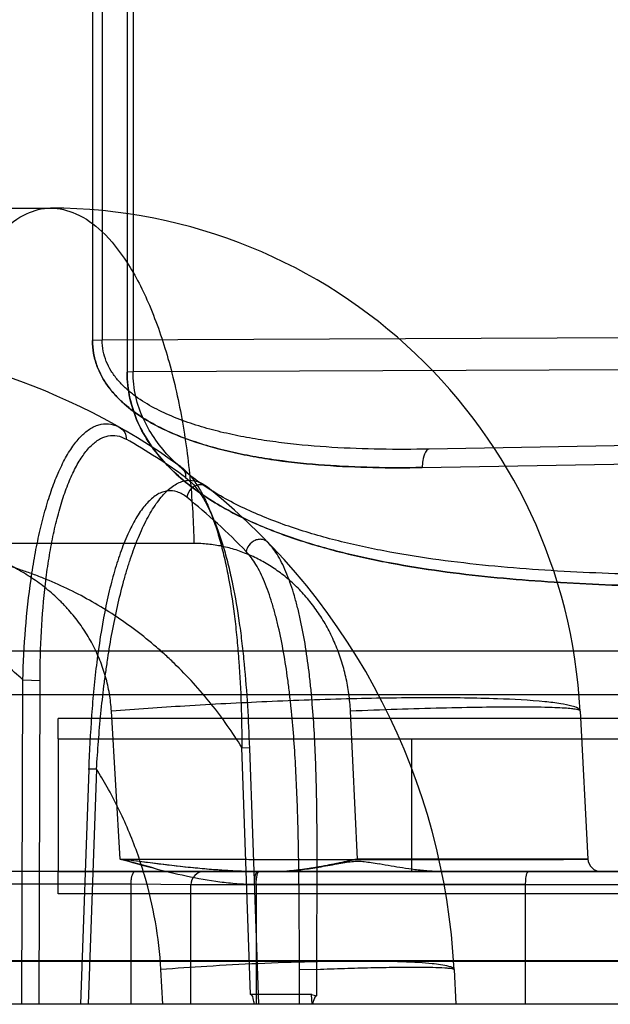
# Model space of a CAD drawing. Header units: millimetres. Extents: x 0 to 297, y 0 to 210.
# Tile 289 of 446: x 141.014 to 141.134, y 161.206 to 161.406. Entities that reach past the tile are written whole.
import ezdxf

# ---------------------------------------------------------------- set-up
doc = ezdxf.new("R2010")
doc.units = ezdxf.units.MM
doc.header["$LTSCALE"] = 16.335
doc.layers.add('INTFCLR_144815', color=7, linetype='CONTINUOUS')
doc.layers.add('INTFCLR_72935', color=7, linetype='CONTINUOUS')

msp = doc.modelspace()

# ---------------------------------------------------------------- linework, layer by layer
at = {"layer": 'INTFCLR_144815', "color": 9, "linetype": 'Continuous'}
for p, q in [((140.649151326, 161.3675885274), (141.0199886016, 161.3675885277)), ((141.0491870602, 161.2993567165), (140.5390509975, 161.2993567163)), ((140.5552398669, 161.2775099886), (141.5214655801, 161.2775099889)), ((141.0141797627, 161.2055885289), (141.0143446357, 161.2715994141)), ((141.0143446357, 161.2715994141), (141.0178636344, 161.2715052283)), ((141.0176947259, 161.205588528), (141.0178636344, 161.2715052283)), ((141.5186275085, 161.2685885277), (140.5034155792, 161.2685885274)), ((141.034192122, 161.2351471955), (141.032388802, 161.2652408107)), ((141.0825282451, 161.235147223), (141.0810698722, 161.2652408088)), ((141.1278405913, 161.2652408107), (141.1294177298, 161.235147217)), ((141.0607228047, 161.2075519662), (141.0589670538, 161.2578261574)), ((141.0589670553, 161.2578261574), (141.0606283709, 161.2577885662)), ((141.0589670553, 161.2578261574), (141.0606283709, 161.2577885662)), ((141.0604859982, 161.2577319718), (141.0623108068, 161.2055885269)), ((141.0293512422, 161.2534519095), (141.0276328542, 161.2534169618)), ((141.0293512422, 161.2534519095), (141.0276328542, 161.2534169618)), ((141.0293511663, 161.2534520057), (141.0276661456, 161.2055885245)), ((141.0277706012, 161.2533578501), (141.0260919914, 161.2055885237)), ((141.1294177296, 161.2351472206), (141.082527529, 161.2351472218)), ((141.6365593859, 161.2325885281), (140.9105442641, 161.2325885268)), ((141.036328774, 161.2300298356), (140.9092133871, 161.2300298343)), ((141.048551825, 161.2298885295), (141.0363287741, 161.2300298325)), ((141.048551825, 161.2055885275), (141.048551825, 161.2298885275)), ((141.498551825, 161.2298885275), (141.048551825, 161.2298885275)), ((141.0614483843, 161.2300298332), (141.116732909, 161.2300298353)), ((141.0618472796, 161.2298885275), (141.0618472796, 161.2055885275)), ((141.1167396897, 161.2055885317), (141.1167329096, 161.2300298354)), ((141.8680634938, 161.2142743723), (140.554912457, 161.2142743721)), ((140.5796158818, 161.2145099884), (141.8459102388, 161.2145099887)), ((141.0428698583, 161.2055885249), (141.0424660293, 161.212653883)), ((141.0742274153, 161.2127040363), (141.070688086, 161.2126068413)), ((141.0707087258, 161.2055885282), (141.070688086, 161.2126068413)), ((141.0742262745, 161.207335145), (141.0742274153, 161.2127040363)), ((141.1021815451, 161.2126538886), (141.102551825, 161.2055885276)), ((141.8672649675, 161.205588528), (140.4486734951, 161.2055885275))]:
    msp.add_line(p, q, dxfattribs=at)
at = {"layer": 'INTFCLR_144815', "color": 7, "linetype": 'Continuous'}
for p, q in [((141.0479941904, 161.2334536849), (141.0341919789, 161.2351472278)), ((141.0408715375, 161.2333289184), (141.0341919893, 161.2351472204)), ((141.078333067, 161.2341712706), (141.074095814, 161.2334212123)), ((141.0804596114, 161.2345285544), (141.078333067, 161.2341712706)), ((141.0683563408, 161.2327002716), (141.0655826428, 161.2325885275)), ((141.1167329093, 161.2300298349), (141.138551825, 161.229888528))]:
    msp.add_line(p, q, dxfattribs=at)
at = {"layer": 'INTFCLR_144815', "color": 6, "linetype": 'Continuous'}
for p, q in [((141.0363287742, 161.2300298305), (141.0363190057, 161.2055885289)), ((141.0731666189, 161.2075519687), (141.0607227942, 161.2075519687)), ((141.0732670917, 161.2055885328), (141.0731641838, 161.2075521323)), ((141.0731641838, 161.2075521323), (141.0742264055, 161.2073351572))]:
    msp.add_line(p, q, dxfattribs=at)
at = {"layer": 'INTFCLR_144815', "color": 9, "linetype": 'Continuous'}
for centre, radius, start, end in [((141.0199886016, 161.2595885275), 0.108, 3.0000000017, 89.99999998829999), ((140.9673665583, 161.2055885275), 0.135, 54.0898465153, 89.99999998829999), ((140.9698337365, 161.2055532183), 0.1323979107, 54.0921552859, 60.3253604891), ((140.9673665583, 161.2055885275), 0.135, 3.0000000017, 51.204649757), ((140.9647606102, 161.2055416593), 0.1324269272, 44.10482380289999, 51.20124131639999), ((141.1321140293, 161.2352885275), 0.0027, 182.9999999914, 269.9999999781), ((141.051251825, 161.2298885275), 0.0027, 90.0000000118, 180.0000000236)]:
    msp.add_arc(centre, radius, start, end, dxfattribs=at)
for points, knots in [([(140.9924734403, 161.2993567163), (140.992558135, 161.3035797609), (140.9930153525, 161.3120982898), (140.9946077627, 161.3246927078), (140.9971578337, 161.3366986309), (141.0006014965, 161.3473956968), (141.0047806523, 161.3561734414), (141.0094934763, 161.3626354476), (141.0145767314, 161.3666355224), (141.0183213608, 161.3675885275), (141.0199886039, 161.3675885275)], [0, 0, 0, 0, 0.1619392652, 0.3267610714, 0.4862354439, 0.6318347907, 0.756666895, 0.8574570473, 0.9360798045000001, 1, 1, 1, 1]), ([(141.0199885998, 161.3675885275), (141.0217527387, 161.3675885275), (141.0256796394, 161.366657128), (141.0310838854, 161.3626810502), (141.0361035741, 161.3562129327), (141.0405503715, 161.3474247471), (141.0442111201, 161.336717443), (141.046920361, 161.3247037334), (141.0486115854, 161.3121035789), (141.0490971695, 161.3035804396), (141.0491870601, 161.2993567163)], [0, 0, 0, 0, 0.06681338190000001, 0.1476191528, 0.2494825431, 0.3743103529, 0.5190304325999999, 0.6770122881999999, 0.8399983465, 1, 1, 1, 1]), ([(141.0143446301, 161.2715994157), (141.0144527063, 161.2750610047), (141.0148099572, 161.2819012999), (141.0156331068, 161.2895409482), (141.0163902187, 161.2945135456), (141.0169340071, 161.2976883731), (141.0177040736, 161.3015028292), (141.0186250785, 161.3051885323), (141.0194501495, 161.3079900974), (141.0202969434, 161.31057217), (141.0214304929, 161.3135310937), (141.0227369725, 161.3162458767), (141.0238626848, 161.3181603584), (141.0249609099, 161.3197804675), (141.0263822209, 161.3214614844), (141.0280011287, 161.3227305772), (141.0293284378, 161.3233600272), (141.0306182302, 161.3237295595), (141.032331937, 161.3237319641), (141.0335998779, 161.3232261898), (141.0341968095, 161.3228860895)], [0, 0, 0, 0, 0.1713632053, 0.338783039, 0.3799140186, 0.4202322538, 0.4981534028, 0.5724033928, 0.6081224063, 0.6426414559, 0.7068426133, 0.7647695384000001, 0.7914649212, 0.8166657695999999, 0.8615645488, 0.8999034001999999, 0.9172998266, 0.9339572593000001, 0.9660062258, 1, 1, 1, 1]), ([(141.0341968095, 161.3228860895), (141.0345780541, 161.3226688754), (141.0352333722, 161.3219738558), (141.0354068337, 161.321044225), (141.0353805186, 161.3205872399)], [0, 0, 0, 0, 0.4894256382, 1, 1, 1, 1]), ([(141.0178636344, 161.2715052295), (141.017872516, 161.2748374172), (141.0180405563, 161.2814066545), (141.0186414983, 161.2887486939), (141.0192464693, 161.2935153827), (141.0196908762, 161.2965487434), (141.0203351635, 161.3001899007), (141.0211274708, 161.3037078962), (141.0218487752, 161.306379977), (141.0225938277, 161.3088392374), (141.0236014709, 161.3116559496), (141.0247773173, 161.3142422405), (141.025798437, 161.3160661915), (141.0267987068, 161.3176068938), (141.0280984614, 161.3192069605), (141.0295934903, 161.3204182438), (141.0308249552, 161.3210208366), (141.0320259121, 161.3213761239), (141.0336317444, 161.321383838), (141.0348193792, 161.3209070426), (141.0353805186, 161.3205872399)], [0, 0, 0, 0, 0.1737117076, 0.3424212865, 0.383736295, 0.4241862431, 0.5022338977, 0.5764440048, 0.6120879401, 0.6464984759, 0.7103855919, 0.7679017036, 0.7943548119, 0.8192870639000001, 0.8636132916, 0.9013319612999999, 0.9184236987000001, 0.9347849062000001, 0.9663298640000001, 1, 1, 1, 1]), ([(141.0465462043, 161.3149301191), (141.0468653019, 161.3146990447), (141.0473933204, 161.3140334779), (141.0475147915, 161.3132001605), (141.0474828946, 161.3127904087)], [0, 0, 0, 0, 0.4894322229, 1, 1, 1, 1]), ([(141.0465462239, 161.3149300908), (141.0477684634, 161.3140450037), (141.0493623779, 161.3121214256), (141.0510960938, 161.3091334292), (141.0523745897, 161.3063353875), (141.0535379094, 161.3031898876), (141.0545796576, 161.2997440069), (141.0554990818, 161.2960533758), (141.0565743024, 161.2907905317), (141.0572776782, 161.286025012), (141.0577586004, 161.2818412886), (141.0580468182, 161.2789711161), (141.0587120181, 161.2709800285), (141.0589313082, 161.2636772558), (141.0589670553, 161.2578261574)], [0, 0, 0, 0, 0.075869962, 0.1222596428, 0.1739969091, 0.2301855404, 0.2908011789, 0.3548824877, 0.4213458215, 0.5607999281, 0.5968720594, 0.6330766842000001, 0.7058220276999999, 1, 1, 1, 1]), ([(141.0293512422, 161.2534519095), (141.0295968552, 161.2572244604), (141.0300167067, 161.2628731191), (141.0307475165, 161.269434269), (141.0312392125, 161.2731549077), (141.032017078, 161.2785742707), (141.0331409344, 161.2847359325), (141.0346106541, 161.2907184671), (141.0355367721, 161.2939477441), (141.0364899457, 161.2969584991), (141.037538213, 161.2998117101), (141.0387023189, 161.3024779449), (141.0398591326, 161.3048183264), (141.0411056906, 161.3069300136), (141.0424813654, 161.3087452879), (141.0437826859, 161.3101713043), (141.0451856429, 161.3112945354), (141.0466828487, 161.3119643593), (141.0481178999, 161.3122960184), (141.050029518, 161.3120870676), (141.0513399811, 161.3112960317), (141.0519495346, 161.3108060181)], [0, 0, 0, 0, 0.165801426, 0.248345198, 0.2894928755, 0.3303892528, 0.4884610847, 0.5638961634, 0.6004757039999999, 0.6357755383, 0.702387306, 0.7336597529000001, 0.76332137, 0.8168682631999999, 0.8408758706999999, 0.8630642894, 0.9015267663, 0.9185145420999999, 0.9346191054, 0.9657001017, 1, 1, 1, 1]), ([(141.0474828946, 161.3127904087), (141.0486509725, 161.3119455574), (141.0501816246, 161.3101135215), (141.0518612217, 161.3072650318), (141.0531156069, 161.3045944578), (141.0542710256, 161.3015889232), (141.0553213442, 161.298292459), (141.0562628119, 161.2947563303), (141.0573915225, 161.2897025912), (141.0581674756, 161.2851191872), (141.0587167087, 161.2810876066), (141.0590614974, 161.2783146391), (141.0598876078, 161.270547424), (141.0602833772, 161.263438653), (141.0604859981, 161.2577319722)], [0, 0, 0, 0, 0.0749807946, 0.1209659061, 0.1723069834, 0.2281148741, 0.2883794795, 0.3521586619, 0.4183866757, 0.5576585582, 0.5937574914, 0.630019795, 0.7029937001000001, 1, 1, 1, 1]), ([(141.0477375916, 161.308748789), (141.0471610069, 161.3092121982), (141.0459292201, 161.3099605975), (141.0441300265, 161.310157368), (141.0427894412, 161.3098357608), (141.0413974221, 161.309191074), (141.0401030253, 161.3081136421), (141.0389108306, 161.3067498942), (141.0376535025, 161.3050107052), (141.0365227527, 161.302990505), (141.0354848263, 161.3007504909), (141.0344411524, 161.2981954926), (141.0335143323, 161.2954604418), (141.0326788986, 161.2925744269), (141.0318744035, 161.2894716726), (141.0306139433, 161.2837075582), (141.0296969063, 161.2777697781), (141.0290829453, 161.2725414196), (141.0287104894, 161.2689330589), (141.0281758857, 161.2625418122), (141.027902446, 161.2570398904), (141.0277706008, 161.2533578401)], [0, 0, 0, 0, 0.0339204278, 0.0643793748, 0.080104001, 0.0966975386, 0.134336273, 0.1561262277, 0.1797539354, 0.2325974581, 0.2619551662, 0.2929472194, 0.359110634, 0.3942479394, 0.4307106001, 0.5060728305, 0.6647160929, 0.7059315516, 0.7474731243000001, 0.8310504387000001, 1, 1, 1, 1]), ([(141.0519495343, 161.3108060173), (141.0514562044, 161.3112025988), (141.0504491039, 161.3114287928), (141.0493420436, 161.3110533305), (141.0483229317, 161.3103725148), (141.0478184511, 161.3094326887), (141.0477375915, 161.308748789)], [0, 0, 0, 0, 0.3423494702, 0.4832127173, 0.6275283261, 1, 1, 1, 1]), ([(141.0643112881, 161.2995391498), (141.0640245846, 161.2998349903), (141.0633980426, 161.3001739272), (141.062446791, 161.3002252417), (141.0613842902, 161.2999598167), (141.0603257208, 161.2991206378), (141.0599179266, 161.2981560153), (141.05985211, 161.2977072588)], [0, 0, 0, 0, 0.2117495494, 0.341719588, 0.4836417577, 0.7668756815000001, 1, 1, 1, 1]), ([(141.0742274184, 161.2127040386), (141.0742278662, 161.216697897), (141.0742552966, 161.2246929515), (141.0743036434, 161.2366928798), (141.0742166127, 161.2486965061), (141.0738768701, 161.2586868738), (141.0733990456, 161.2656532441), (141.0730398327, 161.2696113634), (141.0726212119, 161.273497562), (141.0719817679, 161.2782089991), (141.0711387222, 161.28277968), (141.0703299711, 161.2862486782), (141.069474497, 161.2894070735), (141.0684888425, 161.2923475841), (141.0673175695, 161.2950168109), (141.0661482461, 161.2972292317), (141.0651047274, 161.2987204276), (141.0643112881, 161.2995391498)], [0, 0, 0, 0, 0.1353367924, 0.2709233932, 0.4066342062, 0.5420900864, 0.6095700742, 0.6432237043, 0.6767613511, 0.7420154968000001, 0.8042943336, 0.8341719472, 0.8626935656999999, 0.9151682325, 0.9390712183, 0.9613659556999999, 1, 1, 1, 1]), ([(141.014344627, 161.2715994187), (141.0121371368, 161.2736617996), (141.007406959, 161.2776699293), (141.0016540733, 161.2816520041), (140.9975826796, 161.2841161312), (140.9956881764, 161.2852003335), (140.993600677, 161.2863368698), (140.9894086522, 161.2884895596), (140.9827702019, 161.2913895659), (140.975350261, 161.2938346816), (140.9700668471, 161.2951793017), (140.9670221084, 161.2958434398), (140.9624573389, 161.2967300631), (140.9555646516, 161.2976665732), (140.9493940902, 161.2979436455), (140.9463180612, 161.2979436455)], [0, 0, 0, 0, 0.1213859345, 0.2486872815, 0.28063004, 0.3125972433, 0.3363837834, 0.3761281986, 0.5019267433, 0.6269864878, 0.6895683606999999, 0.720916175, 0.7521913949, 0.8764028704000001, 1, 1, 1, 1]), ([(141.05896706, 161.257826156), (141.0570646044, 161.2608971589), (141.0528188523, 161.2669225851), (141.0472280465, 161.2730633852), (141.0431454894, 161.2768746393), (141.0403951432, 161.2792804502), (141.0354908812, 161.2831705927), (141.0280788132, 161.2879735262), (141.0209664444, 161.2913760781), (141.0161259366, 161.2932249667), (141.0129176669, 161.2943336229), (141.0073177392, 161.2959719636), (140.9992064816, 161.2975296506), (140.9926442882, 161.2979425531), (140.9893868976, 161.2979436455)], [0, 0, 0, 0, 0.129235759, 0.2629815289, 0.2961897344, 0.3290178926, 0.3936799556, 0.5199915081, 0.6440812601, 0.6748668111, 0.7053420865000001, 0.7654923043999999, 0.883469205, 1, 1, 1, 1]), ([(141.032388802, 161.2652408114), (141.0323178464, 161.2664269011), (141.0320464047, 161.2687850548), (141.0312581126, 161.2722561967), (141.0303921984, 161.2747814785), (141.0297042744, 161.2764272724), (141.0292145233, 161.2775179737), (141.0282845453, 161.2793853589), (141.0267532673, 161.28194574), (141.0249705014, 161.2843429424), (141.0235988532, 161.2859288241), (141.0227768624, 161.2868111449), (141.0215141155, 161.2881040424), (141.0195067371, 161.289927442), (141.0166098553, 161.2921012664), (141.0142930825, 161.2935340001), (141.0126916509, 161.2944031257), (141.011609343, 161.2949606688), (141.0096907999, 161.2958704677), (141.0068695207, 161.2969890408), (141.0039609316, 161.2978643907), (141.0015882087, 161.2984186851), (140.9991844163, 161.2988742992), (140.9961449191, 161.2992554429), (140.9936971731, 161.2993563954), (140.9924734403, 161.2993567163)], [0, 0, 0, 0, 0.06168284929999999, 0.1229316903, 0.1844574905, 0.1999709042, 0.2155278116, 0.2465165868, 0.3082226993, 0.3701183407, 0.4013337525, 0.4170322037, 0.4327121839, 0.4951478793, 0.5575695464, 0.6204875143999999, 0.6363381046, 0.652154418, 0.6836842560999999, 0.7465335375, 0.8094980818, 0.8411683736, 0.8729913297, 0.9364730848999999, 1, 1, 1, 1]), ([(141.0810698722, 161.2652408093), (141.0810124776, 161.2664201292), (141.0807970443, 161.26876367), (141.0801690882, 161.2722278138), (141.0793986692, 161.2750482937), (141.0786354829, 161.27724834), (141.0777854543, 161.2793848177), (141.0765610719, 161.281948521), (141.0751178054, 161.2843736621), (141.0738451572, 161.2862100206), (141.0725111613, 161.287952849), (141.0707235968, 161.2899772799), (141.0687717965, 161.2918041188), (141.0671301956, 161.2931292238), (141.0654561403, 161.2943504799), (141.0632897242, 161.2956989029), (141.0605813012, 161.2970316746), (141.058250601, 161.2979006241), (141.0563575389, 161.2984461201), (141.0544626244, 161.298889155), (141.0520736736, 161.2992583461), (141.050147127, 161.2993566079), (141.0491870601, 161.2993567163)], [0, 0, 0, 0, 0.06880844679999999, 0.1369428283, 0.2049288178, 0.2389549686, 0.2726099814, 0.3388903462, 0.4042856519, 0.4368291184, 0.4690530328, 0.5321486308, 0.5939710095, 0.6245924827, 0.6550504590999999, 0.7146904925, 0.7730379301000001, 0.8306860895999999, 0.8593800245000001, 0.8878057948, 0.9440502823, 1, 1, 1, 1]), ([(141.070688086, 161.2126068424), (141.0706760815, 161.2165918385), (141.0706462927, 161.2245529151), (141.0705287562, 161.2364700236), (141.0702265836, 161.2483231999), (141.0697004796, 161.2581378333), (141.069101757, 161.2649506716), (141.0686769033, 161.2688057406), (141.0682010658, 161.2725799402), (141.0674977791, 161.2771458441), (141.066608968, 161.2815684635), (141.065777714, 161.2849193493), (141.0649081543, 161.2879635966), (141.0639212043, 161.290794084), (141.0627672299, 161.2933621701), (141.0616257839, 161.2954871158), (141.0606167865, 161.2969201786), (141.05985211, 161.2977072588)], [0, 0, 0, 0, 0.137636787, 0.2749664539, 0.4116124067, 0.547138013, 0.6143514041, 0.6477962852, 0.6810876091, 0.7457342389, 0.8073124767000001, 0.8368161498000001, 0.8649530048, 0.9166526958, 0.9401738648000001, 0.9620983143, 1, 1, 1, 1]), ([(141.1278405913, 161.2652408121), (141.1278288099, 161.2654656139), (141.1272126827, 161.265981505), (141.12587574, 161.2663649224), (141.1235834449, 161.2668352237), (141.1185539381, 161.2674053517), (141.109734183, 161.267862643), (141.096618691, 161.268018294), (141.08095947, 161.2677906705), (141.0642315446, 161.2672063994), (141.047919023, 161.2663521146), (141.0373694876, 161.2656273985), (141.032388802, 161.2652408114)], [0, 0, 0, 0, 0.007037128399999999, 0.0213322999, 0.0450758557, 0.07921056, 0.1799987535, 0.3205925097, 0.4893873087, 0.6694521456, 0.8438315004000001, 1, 1, 1, 1]), ([(141.1278405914, 161.2652408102), (141.1278359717, 161.265328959), (141.1275122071, 161.2654933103), (141.12695441, 161.2656058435), (141.1259335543, 161.2657486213), (141.1238044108, 161.2659090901), (141.1200850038, 161.2660345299), (141.1144867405, 161.2660737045), (141.1074817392, 161.2660102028), (141.0993490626, 161.2658439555), (141.0904161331, 161.26558515), (141.0842338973, 161.2653634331), (141.0810698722, 161.2652408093)], [0, 0, 0, 0, 0.0056473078, 0.0185231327, 0.0397600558, 0.0697144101, 0.1562015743, 0.2769573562, 0.4282722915, 0.60421883, 0.7974205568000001, 1, 1, 1, 1]), ([(141.0424660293, 161.2126538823), (141.042279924, 161.215914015), (141.0415297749, 161.2223928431), (141.0392957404, 161.2319138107), (141.036544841, 161.2395820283), (141.0338355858, 161.2455045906), (141.0316574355, 161.2496394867), (141.0301041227, 161.2522519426), (141.0293514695, 161.2534516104)], [0, 0, 0, 0, 0.2262805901, 0.4507440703, 0.6763183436, 0.7894761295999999, 0.9018619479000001, 1, 1, 1, 1]), ([(141.0341919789, 161.2351472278), (141.036674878, 161.2351401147), (141.0405636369, 161.2351299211), (141.0451643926, 161.235118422), (141.0479997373, 161.2351115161), (141.0522928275, 161.2351014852), (141.0569802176, 161.2350921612), (141.0626896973, 161.235081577), (141.0669518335, 161.2350742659), (141.0715145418, 161.2350674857), (141.0770577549, 161.2350602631), (141.0837752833, 161.2350528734), (141.0903321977, 161.2350484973), (141.0953705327, 161.2350465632), (141.1000491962, 161.2350457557), (141.1054855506, 161.2350471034), (141.1101854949, 161.2350505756), (141.1131040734, 161.235054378), (141.1148610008, 161.235057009), (141.1176122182, 161.2350620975), (141.1205322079, 161.2350690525), (141.1231520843, 161.2350791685), (141.1247785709, 161.2350858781), (141.1261613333, 161.2350970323), (141.1273099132, 161.2350975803), (141.1281696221, 161.2351274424), (141.1288626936, 161.2350909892), (141.1291408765, 161.2351819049), (141.1294199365, 161.2351042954), (141.1294177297, 161.2351472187)], [0, 0, 0, 0, 0.0782209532, 0.1225109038, 0.1449415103, 0.1675452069, 0.2577597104, 0.2926121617, 0.3474155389, 0.3920331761, 0.4363547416, 0.5220476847, 0.6036606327, 0.6429221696, 0.6807741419, 0.7510560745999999, 0.8141877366, 0.8288399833, 0.8430023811, 0.8695374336, 0.9155153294, 0.9349849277, 0.9520902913, 0.9667175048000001, 0.9786628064, 0.9879577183, 0.9946192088, 0.9986459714, 1, 1, 1, 1]), ([(141.0371953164, 161.2325885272), (141.0369888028, 161.232588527), (141.0365507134, 161.231959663), (141.036401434, 161.2310907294), (141.0363341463, 161.2303487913), (141.0363287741, 161.2300298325)], [0, 0, 0, 0, 0.2202614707, 0.6597595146, 1, 1, 1, 1]), ([(141.0622231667, 161.232588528), (141.0620284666, 161.2325885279), (141.0616423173, 161.2319290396), (141.0615136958, 161.231092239), (141.0614531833, 161.2303486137), (141.0614483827, 161.2300298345)], [0, 0, 0, 0, 0.2110360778, 0.6544351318, 1, 1, 1, 1]), ([(141.0618472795, 161.2298885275), (141.0618472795, 161.2301668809), (141.0618653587, 161.2307192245), (141.0619991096, 161.2315579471), (141.0621360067, 161.2325885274), (141.0625529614, 161.2325885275)], [0, 0, 0, 0, 0.2934934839, 0.5603666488, 1, 1, 1, 1]), ([(141.1167329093, 161.2300298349), (141.1167364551, 161.2303482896), (141.116777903, 161.2310993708), (141.1168828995, 161.2318582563), (141.1171344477, 161.2325885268), (141.1173057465, 161.2325885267)], [0, 0, 0, 0, 0.3564785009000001, 0.8082598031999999, 1, 1, 1, 1]), ([(141.1021815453, 161.2126538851), (141.1021741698, 161.2127946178), (141.101789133, 161.2131175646), (141.1003136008, 161.2135418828), (141.0979366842, 161.2138532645), (141.094783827, 161.2140891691), (141.0914450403, 161.2142417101), (141.0875163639, 161.2143342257), (141.0813218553, 161.2143757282), (141.072843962, 161.2142507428), (141.0623782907, 161.2138852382), (141.0521763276, 161.2133499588), (141.0455797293, 161.2128960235), (141.0424660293, 161.2126538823)], [0, 0, 0, 0, 0.0070419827, 0.0213418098, 0.0791944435, 0.1242564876, 0.1800354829, 0.2459576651, 0.3206912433, 0.4895348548, 0.6696099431, 0.8439404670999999, 1, 1, 1, 1]), ([(141.0742274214, 161.2127040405), (141.0761057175, 161.2127744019), (141.0797665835, 161.2129009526), (141.0850874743, 161.2130491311), (141.0899529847, 161.2131422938), (141.094169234, 161.2131755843), (141.0975320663, 161.2131457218), (141.0997619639, 161.2130664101), (141.1010384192, 161.2129663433), (141.1016491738, 161.212877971), (141.1019846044, 161.2128082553), (141.1021787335, 161.2127075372), (141.1021815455, 161.2126538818)], [0, 0, 0, 0, 0.2011813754, 0.3920697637, 0.5697125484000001, 0.7220916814, 0.8431983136, 0.9300380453, 0.9600343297, 0.9812864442, 0.9942492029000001, 1, 1, 1, 1])]:
    msp.add_open_spline(points, degree=3, knots=knots, dxfattribs=at)
at = {"layer": 'INTFCLR_144815', "color": 7, "linetype": 'Continuous'}
for points, knots in [([(141.0622231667, 161.232588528), (141.061064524, 161.232588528), (141.058737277, 161.2326378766), (141.0540564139, 161.2328834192), (141.0481880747, 161.2334005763), (141.0411733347, 161.234217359), (141.0365117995, 161.234834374), (141.0341919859, 161.2351472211)], [0, 0, 0, 0, 0.123405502, 0.2478599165, 0.4991870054, 0.7506830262, 1, 1, 1, 1]), ([(141.0341919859, 161.2351472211), (141.0364138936, 161.2345254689), (141.0408673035, 161.2332927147), (141.0476140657, 161.2316502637), (141.0533254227, 161.2306156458), (141.0579523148, 161.2301268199), (141.0602817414, 161.2300298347), (141.0614483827, 161.2300298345)], [0, 0, 0, 0, 0.2488650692, 0.49838052, 0.7488015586, 0.8741640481, 1, 1, 1, 1]), ([(141.0622231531, 161.2325885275), (141.0610976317, 161.2325885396), (141.0587942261, 161.2326361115), (141.0553482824, 161.2328146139), (141.0517303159, 161.2330889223), (141.0492908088, 161.2333204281), (141.0479941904, 161.2334536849)], [0, 0, 0, 0, 0.2367712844, 0.4845364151, 0.7257990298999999, 1, 1, 1, 1]), ([(141.074095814, 161.2334212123), (141.0730405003, 161.2332468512), (141.0710532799, 161.2329525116), (141.0682130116, 161.2326614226), (141.0664283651, 161.2325894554), (141.0655826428, 161.2325885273)], [0, 0, 0, 0, 0.374779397, 0.7036711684, 1, 1, 1, 1]), ([(141.0683563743, 161.2327002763), (141.0693468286, 161.2327734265), (141.0714349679, 161.2330016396), (141.0747590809, 161.2335149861), (141.0770901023, 161.2339428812), (141.0783330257, 161.2341713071)], [0, 0, 0, 0, 0.2953194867, 0.6242198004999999, 1, 1, 1, 1]), ([(141.0783330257, 161.2341713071), (141.0788582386, 161.2342695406), (141.0798576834, 161.2344412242), (141.0812823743, 161.234653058), (141.0826107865, 161.2347316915), (141.0839353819, 161.2346380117), (141.0853554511, 161.2344238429), (141.0863544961, 161.2342519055), (141.0868820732, 161.2341546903)], [0, 0, 0, 0, 0.1858096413, 0.3526344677, 0.5007017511, 0.6474900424, 0.8134466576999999, 1, 1, 1, 1])]:
    msp.add_open_spline(points, degree=3, knots=knots, dxfattribs=at)
at = {"layer": 'INTFCLR_144815', "color": 6, "linetype": 'Continuous'}
for points, knots in [([(141.0825282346, 161.2351472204), (141.0822752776, 161.2350947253), (141.0817835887, 161.2349822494), (141.0810211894, 161.2348171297), (141.0802054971, 161.2346398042), (141.0793251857, 161.2344520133), (141.0784667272, 161.2342722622), (141.0776261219, 161.2341001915), (141.0767539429, 161.233926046), (141.0757356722, 161.2337311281), (141.0745425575, 161.2335126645), (141.0734202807, 161.2333229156), (141.0724002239, 161.2331654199), (141.0715248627, 161.2330404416), (141.0705600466, 161.2329162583), (141.0694949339, 161.2327963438), (141.0687481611, 161.2327313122), (141.0683563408, 161.2327002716)], [0, 0, 0, 0, 0.0538470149, 0.1051204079, 0.1625918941, 0.2278316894, 0.2927311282, 0.34539953, 0.4066711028, 0.4781057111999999, 0.5614881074, 0.6594818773, 0.7153284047, 0.7766136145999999, 0.8437777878, 0.9180772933, 1, 1, 1, 1]), ([(141.0997706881, 161.2325885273), (141.0988416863, 161.2325885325), (141.0969712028, 161.2326686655), (141.0942719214, 161.2329464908), (141.0917353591, 161.2333079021), (141.0893067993, 161.2337156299), (141.0877131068, 161.2340063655), (141.0868843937, 161.2341545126)], [0, 0, 0, 0, 0.2144205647, 0.4316559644, 0.6260956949, 0.8056945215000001, 1, 1, 1, 1]), ([(141.0615279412, 161.2055885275), (141.0614711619, 161.2058662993), (141.0612908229, 161.2064596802), (141.0611526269, 161.2075519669), (141.0607227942, 161.2075519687)], [0, 0, 0, 0, 0.3974434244, 1, 1, 1, 1]), ([(141.0742264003, 161.2073351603), (141.0740034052, 161.20742578), (141.0735547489, 161.2065028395), (141.0734573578, 161.2060039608), (141.0733605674, 161.2055885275)], [0, 0, 0, 0, 0.3607335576, 1, 1, 1, 1])]:
    msp.add_open_spline(points, degree=3, knots=knots, dxfattribs=at)
at = {"layer": 'INTFCLR_72935', "color": 9, "linetype": 'Continuous'}
for p, q in [((141.0304859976, 161.5439014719), (141.0304859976, 161.3407478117)), ((141.0285392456, 161.5435849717), (141.0285392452, 161.340632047)), ((141.0355936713, 161.5259999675), (141.0355936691, 161.3342000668)), ((141.0367883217, 161.5261988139), (141.0367883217, 161.3342727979)), ((141.246551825, 161.3416558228), (141.0304859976, 161.3407478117)), ((141.0304859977, 161.3407478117), (141.0285392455, 161.3406320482)), ((141.0367883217, 161.3342727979), (141.0355936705, 161.3342000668)), ((141.273551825, 161.3352677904), (141.0367883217, 161.3342727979)), ((141.24659122, 161.3211570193), (141.0970552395, 161.318546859)), ((141.0956633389, 161.3148015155), (141.2508642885, 161.3175105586)), ((141.2512362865, 161.2637565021), (141.0215518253, 161.2637565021)), ((141.021551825, 161.2595885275), (141.021551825, 161.2325885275)), ((141.021551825, 161.2595885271), (141.273551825, 161.2595885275)), ((141.093551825, 161.2325885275), (141.093551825, 161.2595885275))]:
    msp.add_line(p, q, dxfattribs=at)
at = {"layer": 'INTFCLR_72935', "color": 6, "linetype": 'Continuous'}
for p, q in [((141.021551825, 161.2595885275), (141.021551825, 161.2637564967)), ((141.021551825, 161.2280829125), (141.021551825, 161.2325885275)), ((141.021551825, 161.2325885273), (141.156551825, 161.2325885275)), ((141.1364418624, 161.2280516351), (141.0215518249, 161.2280516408))]:
    msp.add_line(p, q, dxfattribs=at)
at = {"layer": 'INTFCLR_72935', "color": 9, "linetype": 'Continuous'}
for points, knots in [([(141.0956633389, 161.3148015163), (141.0923217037, 161.3147431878), (141.0856769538, 161.3147438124), (141.0757756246, 161.3151844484), (141.0676223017, 161.3160123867), (141.061196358, 161.3170361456), (141.0564482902, 161.3180116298), (141.0517835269, 161.3192310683), (141.0472404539, 161.3207364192), (141.0428669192, 161.3225830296), (141.0387225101, 161.3248479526), (141.0355343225, 161.32718315), (141.0332457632, 161.329391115), (141.0316905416, 161.3312538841), (141.030367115, 161.3333208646), (141.0293437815, 161.3355908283), (141.0286875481, 161.3380505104), (141.0285392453, 161.3397622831), (141.0285392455, 161.3406320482)], [0, 0, 0, 0, 0.1284520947, 0.2553055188, 0.3807867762, 0.4431700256, 0.5053303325, 0.5670120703, 0.6283767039, 0.6891231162, 0.7492263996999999, 0.809545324, 0.8403242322, 0.8712610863, 0.9025989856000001, 0.9343672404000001, 0.9665714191, 1, 1, 1, 1]), ([(141.0285392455, 161.340632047), (141.0285392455, 161.3397698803), (141.0286852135, 161.3380600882), (141.0293396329, 161.3356016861), (141.0303621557, 161.3333306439), (141.0316821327, 161.3312656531), (141.0332295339, 161.3294088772), (141.035520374, 161.3271938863), (141.0380894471, 161.3253100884), (141.0408183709, 161.3237021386), (141.0436366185, 161.322255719), (141.0487735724, 161.3200950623), (141.0549350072, 161.3183220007), (141.0612336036, 161.3170286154), (141.0676503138, 161.316009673), (141.0757912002, 161.3151834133), (141.085682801, 161.3147438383), (141.0923230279, 161.3147432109), (141.0956633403, 161.3148015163)], [0, 0, 0, 0, 0.0331378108, 0.0655593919, 0.0973294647, 0.1284790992, 0.1594735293, 0.1900151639, 0.2507778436, 0.2813171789, 0.3117224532, 0.3724637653, 0.4952203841, 0.5573338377, 0.6195776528, 0.7448574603, 0.8715938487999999, 1, 1, 1, 1]), ([(141.0970552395, 161.3185468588), (141.0937411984, 161.318489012), (141.0871529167, 161.3184742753), (141.0773370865, 161.3188317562), (141.0692524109, 161.3195259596), (141.0628779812, 161.3203988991), (141.0581710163, 161.321227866), (141.0535484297, 161.3222736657), (141.0490469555, 161.3235609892), (141.0447169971, 161.3251472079), (141.040616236, 161.3270896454), (141.0374492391, 161.3291060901), (141.0351648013, 161.3310154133), (141.0336240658, 161.3326233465), (141.032308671, 161.3344066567), (141.0312910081, 161.3363714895), (141.0306368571, 161.338504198), (141.0304820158, 161.3399944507), (141.0304859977, 161.3407478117)], [0, 0, 0, 0, 0.1318870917, 0.2620890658, 0.3907299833, 0.454556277, 0.5180481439, 0.5808447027, 0.6430567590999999, 0.7042210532, 0.7641282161, 0.8233082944, 0.8530060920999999, 0.8824152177, 0.9117097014, 0.9408879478, 0.9700230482, 1, 1, 1, 1]), ([(141.1821055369, 161.2906853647), (141.1749432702, 161.2905603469), (141.1607204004, 161.2903944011), (141.1395466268, 161.2906069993), (141.1187081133, 161.2915524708), (141.101588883, 161.2932645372), (141.0898091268, 161.2952095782), (141.0831707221, 161.2965878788), (141.0766313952, 161.2981595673), (141.068637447, 161.3005323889), (141.0609269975, 161.3036205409), (141.0550587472, 161.3066480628), (141.0508501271, 161.3092435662), (141.0468970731, 161.3122131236), (141.0432810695, 161.3156173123), (141.0401285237, 161.3195179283), (141.037612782, 161.3239654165), (141.0359673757, 161.3289175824), (141.0355936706, 161.3324303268), (141.0355936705, 161.3342000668)], [0, 0, 0, 0, 0.1305463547, 0.2592070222, 0.3858417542, 0.5106038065, 0.5724656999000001, 0.6033336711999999, 0.6341455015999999, 0.6950163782, 0.7551473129, 0.7851760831, 0.8152636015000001, 0.845153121, 0.8751298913, 0.9055464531, 0.9362128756, 0.9677479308, 1, 1, 1, 1]), ([(141.0355936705, 161.3342000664), (141.0355936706, 161.3324151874), (141.0359706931, 161.3289028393), (141.0376237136, 161.3239416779), (141.0401392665, 161.3195010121), (141.0433091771, 161.3155862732), (141.0469309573, 161.3121844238), (141.0521741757, 161.3082550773), (141.0579031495, 161.305064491), (141.0639060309, 161.3024285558), (141.0701352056, 161.3000894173), (141.0781886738, 161.2976946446), (141.0880950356, 161.2954935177), (141.1015764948, 161.293264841), (141.1187358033, 161.2915500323), (141.1395906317, 161.2906059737), (141.1607504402, 161.2903946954), (141.1749546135, 161.2905605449), (141.1821055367, 161.2906853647)], [0, 0, 0, 0, 0.0325288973, 0.0637758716, 0.0946709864, 0.1250299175, 0.1552408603, 0.1849965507, 0.2442615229, 0.2741966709, 0.3044560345, 0.3654674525, 0.4271339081, 0.4892904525, 0.6144022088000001, 0.7411261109, 0.8696566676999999, 1, 1, 1, 1]), ([(141.1825356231, 161.2930348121), (141.1754106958, 161.292910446), (141.1612620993, 161.292741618), (141.1401998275, 161.2929259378), (141.1194727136, 161.2938067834), (141.1024449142, 161.2954191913), (141.0907233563, 161.2972563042), (141.084119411, 161.2985645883), (141.0776164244, 161.300047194), (141.069672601, 161.3022973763), (141.0619992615, 161.305221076), (141.0561586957, 161.3080987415), (141.0519718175, 161.310557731), (141.0480423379, 161.3133770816), (141.0444451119, 161.3166053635), (141.041309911, 161.3203083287), (141.0388018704, 161.3245318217), (141.0371640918, 161.3292426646), (141.0367840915, 161.3325901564), (141.0367883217, 161.3342727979)], [0, 0, 0, 0, 0.131506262, 0.2611124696, 0.3886584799, 0.5142668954, 0.576498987, 0.6075267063, 0.6384914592, 0.6995710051, 0.7597533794, 0.7897104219, 0.8196426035, 0.8492589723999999, 0.8788163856, 0.9086214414, 0.9384625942, 0.9689477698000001, 1, 1, 1, 1]), ([(141.0970552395, 161.3185468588), (141.096742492, 161.3185413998), (141.0960602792, 161.3176715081), (141.0958043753, 161.3163657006), (141.0956826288, 161.3152798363), (141.0956633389, 161.3148015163)], [0, 0, 0, 0, 0.2250688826, 0.6555494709, 1, 1, 1, 1])]:
    msp.add_open_spline(points, degree=3, knots=knots, dxfattribs=at)

doc.saveas('drawing.dxf')
